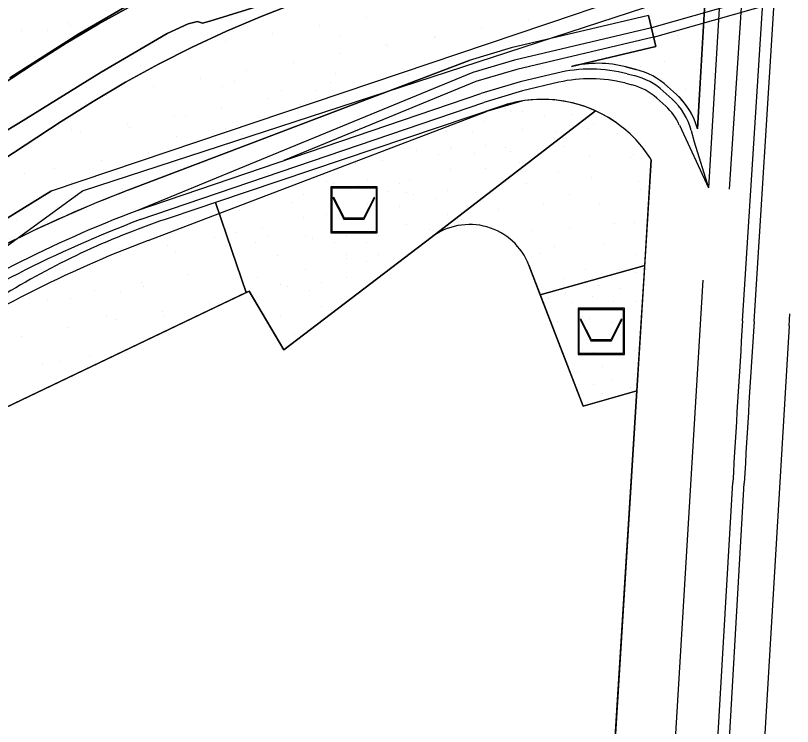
# Model space of a CAD drawing. Extents: x 419109 to 421295, y 4452223 to 4457798.
# Drawn here: x 419954.6 to 420199.2, y 4454549.2 to 4454773 of the extents above; entities that cross this region are included whole.
import ezdxf

# ---------------------------------------------------------------- set-up
doc = ezdxf.new("R2010")
doc.units = 0
for name, color, linetype in [('ADA', 7, 'Continuous'), ('ADAKENARI', 7, 'Continuous'), ('Default', 7, 'Continuous'), ('KALDIRIM', 7, 'Continuous'), ('KALDIRIM_ALT', 7, 'Continuous'), ('KALDIRIM_FAT', 7, 'Continuous'), ('LJ_SEMBOL', 7, 'Continuous'), ('PL_AYA_PARK_DINLENME', 7, 'Continuous'), ('PL_MEZARLIK_ALANI', 7, 'Continuous'), ('PL_TA_K_DERE', 7, 'Continuous'), ('PL_TICARET', 7, 'Continuous'), ('RAYLI_TOPLU_TAŞIMA_HATTI', 7, 'Continuous'), ('SN_KENTSEL_DONUSUM', 7, 'Continuous'), ('TR_PARKALANI', 7, 'Continuous'), ('TR_TİCARET', 7, 'Continuous'), ('TRFAT_PARKALANI', 7, 'Continuous')]:
    doc.layers.add(name, color=color, linetype=linetype)

# ---------------------------------------------------------------- blocks, each defined once
blk = doc.blocks.new('POINT_DISPLAY')
at = {"layer": 'Default'}
blk.add_line((0, 0), (0, 0), dxfattribs=at)

msp = doc.modelspace()

# ---------------------------------------------------------------- linework, layer by layer
at = {"layer": 'ADA'}
for p, q in [((420085.45, 4454703.12), (420137.16, 4454743.03)), ((420027.16, 4454685.78), (420017.59, 4454714.18)), ((420027.16, 4454685.78), (420021.14, 4454703.64)), ((420039.09, 4454667.79), (420085.45, 4454703.12)), ((420119.82, 4454685.08), (420152.68, 4454694.34)), ((419917.2, 4454633.26), (420027.16, 4454685.78)), ((420013.13, 4454679.08), (420028.1, 4454686.23)), ((420028.1, 4454686.23), (420039.09, 4454667.79))]:
    msp.add_line(p, q, dxfattribs=at)
msp.add_lwpolyline([(420116.24, 4454694.4), (420133.32, 4454650.02), (420150.21, 4454654.9)], dxfattribs=at)
msp.add_arc((420097.57, 4454687.22), 20, 21.0463, 127.3125, dxfattribs=at)
at = {"layer": 'ADAKENARI'}
for p, q in [((420169.28, 4454737.35), (420178.57, 4454893.93)), ((420015.79, 4454771.22), (420033.09, 4454776.64)), ((419989.04, 4454775.63), (419974.52, 4454767.27)), ((420008.97, 4454770.37), (420011.86, 4454771.12)), ((420013.42, 4454770.65), (420011.86, 4454771.12)), ((420013.42, 4454770.65), (420015.79, 4454771.22)), ((420153.91, 4454773.02), (420110.63, 4454762.83)), ((420153.91, 4454773.02), (420156.2, 4454763.28)), ((420002.32, 4454767.39), (420008.97, 4454770.37)), ((419974.52, 4454767.27), (419952.83, 4454753.46)), ((419981.54, 4454755.2), (420002.32, 4454767.39)), ((420110.63, 4454762.83), (420097.41, 4454758.89)), ((420156.2, 4454763.28), (420129.64, 4454757.03)), ((419990.25, 4454718.1), (420097.41, 4454758.89)), ((420146.77, 4454756.86), (420149.9, 4454756.06)), ((419955.65, 4454739.17), (419981.54, 4454755.2)), ((420159.85, 4454750.73), (420162.67, 4454748.2)), ((420114.05, 4454746.11), (420102.87, 4454742.78)), ((419996.29, 4454702.21), (420102.87, 4454742.78)), ((419944.35, 4454732.44), (419955.65, 4454739.17)), ((420154.76, 4454727.62), (420132.5, 4454371.37)), ((419965.9, 4454717.86), (419616, 4454501.6))]:
    msp.add_line(p, q, dxfattribs=at)
for centre, radius, start, end in [((420137.85, 4454722.13), 35.85, 75.6, 103.2421), ((420144, 4454733.07), 23.73, 48.0665, 75.6), ((420120.49, 4454706.23), 40.4, 51.8825, 108.6279), ((420147.89, 4454731.75), 22.11, 14.6849, 48.0665), ((420120.49, 4454706.23), 40.4, 31.9728, 51.8825), ((420133.97, 4454340.46), 404.07, 110.8356, 123.0679), ((420133.97, 4454340.46), 387.07, 110.8356, 123.0679)]:
    msp.add_arc(centre, radius, start, end, dxfattribs=at)
at = {"layer": 'KALDIRIM'}
for p, q in [((420170.99, 4454689.69), (420152.75, 4454385.78)), ((420198.17, 4454675.31), (420198.4, 4454679.08)), ((420198.17, 4454675.31), (420181.37, 4454395.26))]:
    msp.add_line(p, q, dxfattribs=at)
at = {"layer": 'KALDIRIM_ALT'}
for p, q in [((420256.91, 4454798.26), (420154.82, 4454769.13)), ((420155.51, 4454766.21), (420257.79, 4454795.39))]:
    msp.add_line(p, q, dxfattribs=at)
at = {"layer": 'KALDIRIM_FAT'}
for p, q in [((420179.01, 4454821.62), (420172.73, 4454718.74)), ((420186, 4454821.21), (420179.32, 4454718.31)), ((420154.82, 4454769.13), (420111.66, 4454758.97)), ((420155.51, 4454766.21), (420112.43, 4454756.07)), ((420111.66, 4454758.97), (420098.55, 4454755.05)), ((420098.55, 4454755.05), (419992.74, 4454711.56)), ((420112.43, 4454756.07), (420099.56, 4454752.22)), ((420125.01, 4454754.92), (420113.46, 4454752.2)), ((420147.17, 4454754.69), (420149.4, 4454754.12)), ((420099.56, 4454752.22), (420039.05, 4454727.35)), ((420113.46, 4454752.2), (420101.1, 4454748.51)), ((420125.69, 4454752), (420114.24, 4454749.3)), ((420146.42, 4454751.79), (420148.65, 4454751.21)), ((420114.24, 4454749.3), (420102.01, 4454745.65)), ((420158.52, 4454749.24), (420161.33, 4454746.71)), ((419992.83, 4454711.6), (420101.1, 4454748.51)), ((420156.51, 4454747.01), (420159.33, 4454744.48)), ((419993.8, 4454708.76), (420102.01, 4454745.65)), ((420163.6, 4454738.54), (420172.73, 4454718.74)), ((420167.35, 4454736.85), (420168.27, 4454733.29)), ((420168.27, 4454733.29), (420172.73, 4454718.74))]:
    msp.add_line(p, q, dxfattribs=at)
for centre, radius, start, end in [((420135.63, 4454709.77), 46.38, 75.6, 103.2421), ((420144, 4454733.07), 21.73, 48.0665, 75.6), ((420135.63, 4454709.77), 43.38, 75.6, 103.2421), ((420144, 4454733.07), 18.73, 48.0665, 75.6), ((420147.89, 4454731.75), 20.11, 14.6849, 48.0665), ((420147.89, 4454731.75), 17.11, 23.3987, 48.0665), ((420133.97, 4454340.46), 397.07, 110.8356, 123.0679), ((420133.97, 4454340.46), 394.07, 110.8356, 123.0679)]:
    msp.add_arc(centre, radius, start, end, dxfattribs=at)
at = {"layer": 'LJ_SEMBOL'}
for points in [[(420054.23, 4454718.78), (420068.08, 4454718.78), (420053.87, 4454719.14), (420053.87, 4454704.56), (420068.45, 4454704.56), (420068.45, 4454719.14), (420053.87, 4454719.14), (420068.08, 4454718.78), (420068.08, 4454704.93), (420054.23, 4454704.93), (420054.23, 4454718.78)], [(420054.53, 4454715.63), (420057.93, 4454708.94), (420064.35, 4454708.94), (420067.76, 4454715.63), (420067.5, 4454715.76), (420064.18, 4454709.23), (420058.11, 4454709.23), (420054.79, 4454715.76), (420054.53, 4454715.63)], [(420132.07, 4454680.48), (420145.92, 4454680.48), (420131.7, 4454680.85), (420131.7, 4454666.27), (420146.29, 4454666.27), (420146.29, 4454680.85), (420131.7, 4454680.85), (420145.92, 4454680.48), (420145.92, 4454666.63), (420132.07, 4454666.63), (420132.07, 4454680.48)], [(420132.36, 4454677.33), (420135.77, 4454670.64), (420142.19, 4454670.64), (420145.59, 4454677.33), (420145.33, 4454677.46), (420142.01, 4454670.93), (420135.94, 4454670.93), (420132.62, 4454677.46), (420132.36, 4454677.33)]]:
    msp.add_lwpolyline(points, dxfattribs=at)
at = {"layer": 'PL_AYA_PARK_DINLENME'}
for points in [[(419811.51, 4454660.19), (419960.43, 4454757.97), (419970.51, 4454764.36), (419980.79, 4454770.42), (419991.26, 4454776.14), (420001.91, 4454781.53), (420012.72, 4454786.57), (420023.7, 4454791.25), (420034.82, 4454795.58), (420046.07, 4454799.55), (420057.45, 4454803.16), (420068.94, 4454806.39), (420168.55, 4454832.72), (420170.34, 4454862.62), (420027.4, 4454819.66), (420020.22, 4454817.35), (420013.13, 4454814.77), (420006.14, 4454811.93), (419999.26, 4454808.83), (419992.51, 4454805.47), (419985.89, 4454801.85), (419979.41, 4454797.99), (419973.07, 4454793.89), (419753.58, 4454645.73)], [(419616, 4454501.6), (419965.9, 4454717.86), (420130.88, 4454773.47), (420135.2, 4454774.92), (420139.53, 4454776.35), (420143.87, 4454777.75), (420148.21, 4454779.14), (420152.57, 4454780.51), (420156.92, 4454781.86), (420161.28, 4454783.18), (420165.65, 4454784.49), (420167.29, 4454811.7), (420076.88, 4454787.8), (420065.45, 4454784.58), (420054.14, 4454781), (420042.94, 4454777.05), (420031.89, 4454772.75), (420020.97, 4454768.09), (420010.21, 4454763.07), (419999.62, 4454757.72), (419989.21, 4454752.03), (419978.98, 4454746), (419968.96, 4454739.65), (419822.13, 4454643.23)], [(420173.14, 4454802.44), (420169.28, 4454737.35), (420168.8, 4454738.95), (420168.11, 4454740.69), (420167.29, 4454742.37), (420166.32, 4454743.97), (420165.23, 4454745.48), (420164, 4454746.89), (420162.67, 4454748.2), (420159.85, 4454750.73), (420158.77, 4454751.65), (420157.62, 4454752.5), (420156.43, 4454753.28), (420155.2, 4454753.99), (420153.92, 4454754.63), (420152.61, 4454755.18), (420151.27, 4454755.66), (420149.9, 4454756.06), (420146.77, 4454756.86), (420144.66, 4454757.34), (420142.52, 4454757.68), (420140.37, 4454757.9), (420138.21, 4454757.99), (420136.05, 4454757.94), (420133.9, 4454757.77), (420131.76, 4454757.47), (420129.64, 4454757.03), (420156.2, 4454763.28), (420153.91, 4454773.02), (420110.63, 4454762.83), (420097.41, 4454758.89), (419990.25, 4454718.1), (419980.22, 4454714.13), (419970.3, 4454709.9), (419960.5, 4454705.4), (419950.83, 4454700.64)], [(419944.35, 4454732.44), (419955.65, 4454739.17), (419981.54, 4454755.2), (420002.32, 4454767.39), (420008.97, 4454770.37), (420011.86, 4454771.12), (420013.42, 4454770.65), (420015.79, 4454771.22), (420033.09, 4454776.64)], [(419989.04, 4454775.63), (419974.52, 4454767.27), (419952.83, 4454753.46)], [(420137.16, 4454743.03), (420085.45, 4454703.12)], [(420116.24, 4454694.4), (420119.82, 4454685.08), (420152.68, 4454694.34), (420154.76, 4454727.62)], [(419950.06, 4454684.56), (419784.1, 4454581.98), (419782.93, 4454581.26), (419780.15, 4454567.8), (419792.84, 4454549.61), (419917.2, 4454633.26), (420013.13, 4454679.08), (420027.16, 4454685.78), (420021.14, 4454703.64), (420017.59, 4454714.18), (420012.31, 4454712.4), (420001.65, 4454708.8)]]:
    msp.add_lwpolyline(points, dxfattribs=at)
for centre, radius, start, end in [((420120.49, 4454706.23), 40.4, 51.8825, 65.6249), ((420120.49, 4454706.23), 40.4, 31.9728, 51.8825), ((420081.5, 4454471.9), 250, 108.6279, 121.7192), ((420097.57, 4454687.22), 20, 21.0463, 127.3125)]:
    msp.add_arc(centre, radius, start, end, dxfattribs=at)
at = {"layer": 'PL_MEZARLIK_ALANI'}
for points in [[(420107.58, 4454744.51), (420017.59, 4454714.18), (420021.14, 4454703.64), (420027.16, 4454685.78), (420028.1, 4454686.23), (420039.09, 4454667.79), (420085.45, 4454703.12), (420137.16, 4454743.03)], [(420119.82, 4454685.08), (420133.32, 4454650.02), (420150.21, 4454654.9), (420152.68, 4454694.34), (420119.82, 4454685.08)]]:
    msp.add_lwpolyline(points, dxfattribs=at)
msp.add_arc((420120.49, 4454706.23), 40.4, 65.6249, 108.6279, dxfattribs=at)
at = {"layer": 'PL_TA_K_DERE'}
for points in [[(419991.26, 4454776.14), (419980.79, 4454770.42), (419970.51, 4454764.36), (419960.43, 4454757.97), (419811.51, 4454660.19)], [(419822.13, 4454643.23), (419968.96, 4454739.65), (419978.98, 4454746), (419989.21, 4454752.03), (419999.62, 4454757.72), (420010.21, 4454763.07), (420020.97, 4454768.09), (420031.89, 4454772.75), (420042.94, 4454777.05)], [(419944.35, 4454732.44), (419955.65, 4454739.17), (419981.54, 4454755.2), (420002.32, 4454767.39), (420008.97, 4454770.37), (420011.86, 4454771.12), (420013.42, 4454770.65), (420015.79, 4454771.22), (420033.09, 4454776.64)], [(420033.09, 4454776.64), (420015.79, 4454771.22), (420013.42, 4454770.65), (420011.86, 4454771.12), (420008.97, 4454770.37), (420002.32, 4454767.39), (419981.54, 4454755.2), (419955.65, 4454739.17), (419944.35, 4454732.44)], [(419989.04, 4454775.63), (419974.52, 4454767.27), (419952.83, 4454753.46)], [(419952.83, 4454753.46), (419974.52, 4454767.27), (419989.04, 4454775.63)]]:
    msp.add_lwpolyline(points, dxfattribs=at)
at = {"layer": 'PL_TICARET'}
for points in [[(420085.45, 4454703.12), (420039.09, 4454667.79), (420028.1, 4454686.23), (420027.16, 4454685.78), (420013.13, 4454679.08), (419917.2, 4454633.26), (419792.84, 4454549.61), (419839.11, 4454483.3), (419858.22, 4454451.9), (419928.05, 4454314.54), (419940.34, 4454309.33), (420117.41, 4454362.33), (420121.93, 4454364.07), (420126.82, 4454366.86), (420132.5, 4454371.37), (420150.21, 4454654.9), (420133.32, 4454650.02)], [(420133.32, 4454650.02), (420119.82, 4454685.08), (420116.24, 4454694.4)]]:
    msp.add_lwpolyline(points, dxfattribs=at)
msp.add_arc((420097.57, 4454687.22), 20, 21.0463, 127.3125, dxfattribs=at)
at = {"layer": 'RAYLI_TOPLU_TAŞIMA_HATTI'}
for p, q in [((420183.51, 4454676.91), (420196.97, 4454889.71)), ((420187.11, 4454676.68), (420200.56, 4454889.49)), ((420171.58, 4454473.78), (420180.42, 4454625.96)), ((420175.18, 4454473.57), (420184.02, 4454625.75))]:
    msp.add_line(p, q, dxfattribs=at)
for radius in [10001.8, 9998.2]:
    msp.add_arc((430165.39, 4454045.92), radius, 176.382981, 176.675379, dxfattribs=at)
at = {"layer": 'SN_KENTSEL_DONUSUM'}
for p, q in [((419975.63, 4454717.8), (420329.48, 4454833.29)), ((419789.03, 4454582.16), (419975.63, 4454717.8))]:
    msp.add_line(p, q, dxfattribs=at)
at = {"layer": 'TR_TİCARET'}
for points in [[(420085.45, 4454703.12), (420039.09, 4454667.79), (420028.1, 4454686.23), (420027.16, 4454685.78), (420013.13, 4454679.08), (419917.2, 4454633.26), (419792.84, 4454549.61), (419839.11, 4454483.3), (419858.22, 4454451.9), (419928.05, 4454314.54), (419940.34, 4454309.33), (420117.41, 4454362.33), (420121.93, 4454364.07), (420126.82, 4454366.86), (420132.5, 4454371.37), (420150.21, 4454654.9)], [(420150.21, 4454654.9), (420133.32, 4454650.02), (420119.82, 4454685.08), (420116.24, 4454694.4)]]:
    msp.add_lwpolyline(points, dxfattribs=at)
msp.add_arc((420097.57, 4454687.22), 20, 21.0463, 127.3125, dxfattribs=at)
at = {"layer": 'TRFAT_PARKALANI'}
for p, q in [((419971.38, 4454770.93), (419971.38, 4454770.93)), ((420026.9, 4454771.86), (420026.9, 4454771.86)), ((420028.49, 4454771.34), (420028.49, 4454771.34)), ((420065.1, 4454772.56), (420065.1, 4454772.56)), ((420116.08, 4454771.39), (420116.08, 4454771.39)), ((419972.01, 4454769.85), (419972.01, 4454769.85)), ((420050.33, 4454769.95), (420050.33, 4454769.95)), ((420101.31, 4454768.79), (420101.31, 4454768.79)), ((420167.05, 4454770.23), (420167.05, 4454770.23)), ((419956.6, 4454768.33), (419956.6, 4454768.33)), ((419964.76, 4454768.19), (419964.76, 4454768.19)), ((420035.56, 4454767.35), (420035.56, 4454767.35)), ((420056.45, 4454766.65), (420056.45, 4454766.65)), ((420086.53, 4454766.18), (420086.53, 4454766.18)), ((420086.86, 4454766.36), (420086.86, 4454766.36)), ((420162.95, 4454766.67), (420162.95, 4454766.67)), ((420020.78, 4454764.74), (420020.78, 4454764.74)), ((420071.22, 4454764.04), (420071.22, 4454764.04)), ((420071.76, 4454763.58), (420071.76, 4454763.58)), ((420006.01, 4454762.14), (420006.01, 4454762.14)), ((419960.52, 4454760.2), (419960.52, 4454760.2)), ((419991.24, 4454759.53), (419991.24, 4454759.53)), ((420009.53, 4454759.69), (420009.53, 4454759.69)), ((420056.99, 4454760.97), (420056.99, 4454760.97)), ((420091.27, 4454758.75), (420091.27, 4454758.75)), ((420158.94, 4454758.64), (420158.94, 4454758.64)), ((419993.88, 4454757.37), (419993.88, 4454757.37)), ((420042.22, 4454758.37), (420042.22, 4454758.37)), ((420151.46, 4454757.03), (420151.46, 4454757.03)), ((420027.44, 4454755.76), (420027.44, 4454755.76)), ((420055.44, 4454754.79), (420055.44, 4454754.79)), ((420078.42, 4454754.6), (420078.42, 4454754.6)), ((420012.67, 4454753.16), (420012.67, 4454753.16)), ((420023.43, 4454752.16), (420023.43, 4454752.16)), ((420053.84, 4454751.87), (420053.84, 4454751.87)), ((420063.65, 4454751.99), (420063.65, 4454751.99)), ((419997.9, 4454750.55), (419997.9, 4454750.55)), ((420019.6, 4454750.82), (420019.6, 4454750.82)), ((420038.2, 4454749.56), (420038.2, 4454749.56)), ((420048.88, 4454749.39), (420048.88, 4454749.39)), ((420165.6, 4454749.66), (420165.6, 4454749.66)), ((419983.13, 4454747.95), (419983.13, 4454747.95)), ((419983.76, 4454746.86), (419983.76, 4454746.86)), ((420034.11, 4454746.78), (420034.11, 4454746.78)), ((419968.36, 4454745.34), (419968.36, 4454745.34)), ((419976.51, 4454745.2), (419976.51, 4454745.2)), ((420019.33, 4454744.18), (420019.33, 4454744.18)), ((420043.95, 4454745.14), (420043.95, 4454745.14)), ((420004.56, 4454741.57), (420004.56, 4454741.57)), ((420008.11, 4454741.18), (420008.11, 4454741.18)), ((419972.27, 4454737.22), (419972.27, 4454737.22)), ((419989.79, 4454738.97), (419989.79, 4454738.97)), ((419990.41, 4454737.67), (419990.41, 4454737.67)), ((420020.82, 4454737.39), (420020.82, 4454737.39)), ((420040.77, 4454737.8), (420040.77, 4454737.8)), ((419975.02, 4454736.36), (419975.02, 4454736.36)), ((420005.18, 4454735.07), (420005.18, 4454735.07)), ((420025.99, 4454735.2), (420025.99, 4454735.2)), ((419960.24, 4454733.76), (419960.24, 4454733.76)), ((420011.22, 4454732.59), (420011.22, 4454732.59)), ((419996.45, 4454729.99), (419996.45, 4454729.99)), ((419981.68, 4454727.39), (419981.68, 4454727.39)), ((419966.91, 4454724.78), (419966.91, 4454724.78)), ((419957.39, 4454723.19), (419957.39, 4454723.19)), ((419987.81, 4454722.9), (419987.81, 4454722.9)), ((419972.17, 4454720.58), (419972.17, 4454720.58)), ((419988.34, 4454718.41), (419988.34, 4454718.41)), ((419963.38, 4454716.7), (419963.38, 4454716.7)), ((419973.57, 4454715.8), (419973.57, 4454715.8)), ((419958.79, 4454713.2), (419958.79, 4454713.2)), ((419954.79, 4454708.41), (419954.79, 4454708.41))]:
    msp.add_line(p, q, dxfattribs=at)

# ---------------------------------------------------------------- block references
at = {"layer": 'TR_PARKALANI', "xscale": 0.1, "yscale": 0.10000000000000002}
for p in [(420108.7, 4454743.89), (420110.44, 4454742.77), (420114.17, 4454742.85), (420121.17, 4454741.53), (420129.95, 4454741.79), (420102.22, 4454739.68), (420114.25, 4454737.25), (420124.89, 4454736.65), (420134.78, 4454737.41), (420136.55, 4454739.07), (420090.21, 4454736.42), (420098.6, 4454736.42), (420124.37, 4454734.38), (420144.16, 4454735.87), (420091.41, 4454731.74), (420102.69, 4454732.11), (420127.06, 4454731.89), (420078.49, 4454731.19), (420080.7, 4454730.63), (420087.7, 4454729.31), (420091.98, 4454731.01), (420098.98, 4454729.68), (420108.7, 4454731.48), (420110.44, 4454730.36), (420149.13, 4454729.35), (420070.13, 4454727.36), (420113.31, 4454726.9), (420135.44, 4454729.02), (420148.24, 4454728.25), (420061.53, 4454726.34), (420091.42, 4454724.43), (420102.7, 4454724.8), (420109.8, 4454722.38), (420125.4, 4454723.95), (420135.78, 4454722.07), (420052.54, 4454720.66), (420054.75, 4454720.1), (420062.5, 4454719.53), (420065.46, 4454721.21), (420075.42, 4454720.08), (420078.49, 4454721.03), (420115.36, 4454720.2), (420150.89, 4454720.75), (420061.75, 4454718.78), (420064.72, 4454718.97), (420071.72, 4454717.65), (420077.73, 4454717.27), (420090.65, 4454717.82), (420099.48, 4454717.44), (420151.33, 4454718.21), (420032.23, 4454716.15), (420034.45, 4454715.59), (420045.15, 4454716.69), (420079.95, 4454716.72), (420086.95, 4454715.39), (420128.93, 4454716.66), (420041.44, 4454714.27), (420065.47, 4454713.9), (420075.44, 4454712.77), (420120.77, 4454713.58), (420138.53, 4454713.91), (420024.96, 4454711.62), (420052.54, 4454710.5), (420090.67, 4454710.51), (420106.53, 4454712.03), (420045.16, 4454709.38), (420062.5, 4454709.38), (420095.06, 4454708.83), (420143.17, 4454707.51), (420149.46, 4454707.84), (420032.23, 4454705.99), (420077.73, 4454707.12), (420085.03, 4454705.68), (420117.02, 4454705.19), (420129.04, 4454706.4), (420017.1, 4454703.09), (420024.01, 4454704.71), (420033.94, 4454703.91), (420045.77, 4454703.36), (420047.98, 4454702.8), (420058.69, 4454703.91), (420068.73, 4454703.91), (420002.33, 4454700.49), (420020.61, 4454700.64), (420030.24, 4454701.48), (420054.98, 4454701.48), (420065.02, 4454701.48), (420124.41, 4454700.22), (420139.97, 4454701.33), (419987.55, 4454697.88), (420004.97, 4454698.32), (420037.17, 4454697.51), (420058.69, 4454697.89), (420068.73, 4454697.89), (420119.89, 4454698.13), (420149.68, 4454697.8), (420058.7, 4454696.6), (420065.02, 4454695.46), (420023.76, 4454694.11), (420045.77, 4454693.21), (420133.9, 4454692.94), (420144.6, 4454692.72), (420008.99, 4454691.51), (420030.85, 4454690.45), (420058.7, 4454690.58), (420127.17, 4454690.18), (420149.92, 4454692.13), (419994.22, 4454688.9), (419994.85, 4454687.81), (420037.87, 4454688.32), (420040.09, 4454687.76), (420050.79, 4454688.87), (420138.22, 4454687.94), (419979.44, 4454686.3), (419987.59, 4454686.15), (420047.08, 4454686.44), (420127.63, 4454685.62), (420144.73, 4454687.17), (419959.01, 4454683.85), (419964.67, 4454683.69), (419971.95, 4454683.83), (420122.55, 4454683.86), (420136.24, 4454684.63), (420142.97, 4454682.86), (420150.14, 4454683.08), (420015.65, 4454682.53), (420019.2, 4454682.13), (420050.8, 4454681.55), (420129.73, 4454682.75), (419983.36, 4454678.17), (420000.88, 4454679.92), (420001.5, 4454678.62), (420037.87, 4454678.16), (420133.02, 4454678.16), (420145.94, 4454678.71), (419986.1, 4454677.32), (420125.31, 4454676.79), (420135.23, 4454677.61), (420142.23, 4454676.28), (419971.33, 4454674.71), (419956.56, 4454672.11), (420042.51, 4454672.53), (420145.95, 4454671.4), (419977.99, 4454665.73), (420133.02, 4454668.01), (420136.59, 4454666.88), (420138.8, 4454666.32), (420149.51, 4454667.43), (419968.48, 4454664.14), (420145.8, 4454665), (419963.22, 4454663.13), (420139.55, 4454662.67), (420131.49, 4454660.57), (420149.52, 4454660.12), (420136.59, 4454656.73), (420142.64, 4454658.03), (420148.37, 4454655.94), (420139.33, 4454654.17), (420134.69, 4454651.3)]:
    msp.add_blockref('POINT_DISPLAY', p, dxfattribs=at)

doc.saveas('drawing.dxf')
